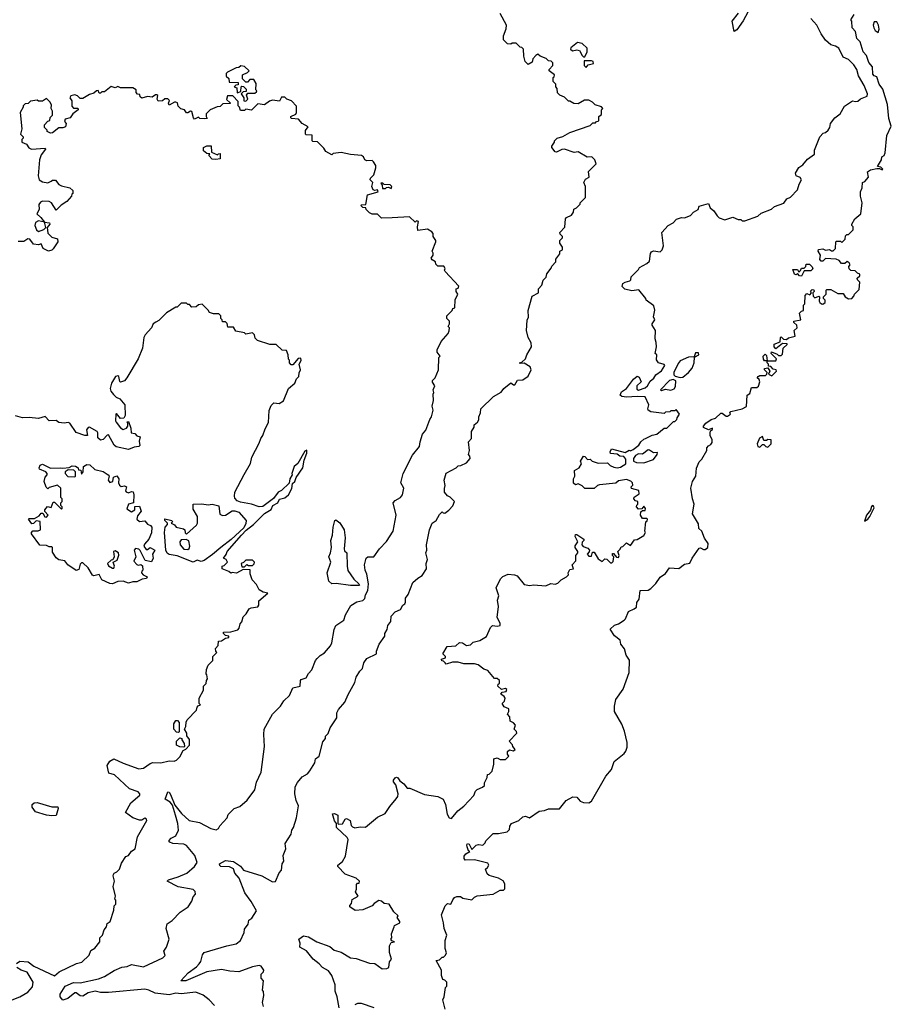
# Model space of a CAD drawing. Extents: x 1861455 to 2058065, y 200073 to 437907.
# Tile 450 of 574: x 2047155 to 2053633, y 331991 to 339305. Entities that reach past the tile are written whole.
import ezdxf

# ---------------------------------------------------------------- set-up
doc = ezdxf.new("R2010")
doc.units = 0

msp = doc.modelspace()

# ---------------------------------------------------------------- linework, layer by layer
at = {"layer": '0CON05XD'}
for points in [[(2052585, 339393.3), (2052533, 339297), (2052485, 339230), (2052465, 339217.5), (2052451.2, 339295), (2052496.4, 339353.6)], [(2049427.5, 333965), (2049428.3, 333981.7), (2049447, 334003), (2049462.5, 334045), (2049511.7, 334118.3), (2049512.5, 334155), (2049525, 334180), (2049572.5, 334235), (2049596.7, 334293.3), (2049645, 334380), (2049655, 334420), (2049682.5, 334465), (2049703.6, 334486.4), (2049711.7, 334528.3), (2049735, 334560), (2049806.1, 334593.9), (2049807.5, 334615), (2049826.7, 334665), (2049870, 334725), (2049870, 334745), (2049886.7, 334775), (2049891.2, 334805), (2049913.3, 334835), (2049916.7, 334875), (2049945, 334906.2), (2049985, 334922.5), (2050003.3, 334955), (2050017.5, 334965), (2050023, 334977), (2050022.3, 335007.7), (2050041.2, 335035), (2050077.5, 335125), (2050115, 335157.5), (2050147.5, 335175), (2050177.5, 335225), (2050176.7, 335265), (2050186.7, 335295), (2050173.3, 335345), (2050180, 335365), (2050178.8, 335405), (2050201.2, 335515), (2050220, 335565), (2050250, 335585), (2050275, 335630), (2050295, 335650), (2050301.7, 335641.7), (2050315, 335640), (2050345, 335662.5), (2050375, 335692.5), (2050387.5, 335725), (2050355, 335757.5), (2050335, 335767.5), (2050312.5, 335795), (2050311.7, 335821.7), (2050317.5, 335845), (2050310, 335885), (2050325, 335937.5), (2050400, 335975), (2050415, 335990), (2050435, 335992.5), (2050475, 336012.5), (2050502.5, 336045), (2050501.7, 336061.7), (2050490, 336075), (2050497.5, 336105), (2050490.7, 336169.3), (2050512.5, 336195), (2050513.3, 336245), (2050531.7, 336278.3), (2050532.5, 336295), (2050557.5, 336315), (2050566.4, 336333.6), (2050567.5, 336355), (2050581.2, 336385), (2050582.5, 336415), (2050677.5, 336505), (2050733, 336537), (2050753.6, 336566.4), (2050805, 336607.5), (2050825, 336592.5), (2050835, 336593.3), (2050853.9, 336626.1), (2050895, 336630), (2050933.6, 336656.4), (2050955.8, 336705), (2050950, 336725), (2050905, 336753.8), (2050875, 336750), (2050870, 336755), (2050888.3, 336761.7), (2050913.8, 336785), (2050923.3, 336815), (2050960, 336875), (2050957.5, 336905), (2050933.3, 336945), (2050922.5, 336995), (2050927, 337073), (2050937.5, 337095), (2050933.3, 337145), (2050965, 337250), (2051010, 337275), (2051010, 337305), (2051037, 337333), (2051045, 337370), (2051068.3, 337391.7), (2051073, 337417), (2051105, 337460), (2051110, 337475), (2051140, 337505), (2051140, 337525), (2051170, 337565), (2051170, 337585), (2051190, 337595), (2051190, 337615), (2051170, 337645), (2051170, 337665), (2051190, 337685), (2051190, 337695), (2051171.7, 337711.7), (2051170, 337725), (2051207, 337763), (2051212.5, 337825), (2051220, 337835), (2051256.4, 337853.6), (2051270, 337875), (2051273.6, 337896.4), (2051293, 337907), (2051320, 337935), (2051320, 337945), (2051360, 337985), (2051360, 338065), (2051347.5, 338095), (2051360.7, 338119.3), (2051387.5, 338135), (2051381.7, 338178.3), (2051440, 338235), (2051430, 338265), (2051407, 338287), (2051373.6, 338283.6), (2051305, 338322.5), (2051275, 338317.5), (2051205, 338343.3), (2051185, 338340), (2051145, 338320), (2051134.4, 338324.4), (2051110, 338355), (2051110, 338365), (2051130, 338395), (2051130, 338405), (2051150, 338425), (2051191.7, 338438.3), (2051243, 338467), (2051395, 338520), (2051415, 338540), (2051435, 338540), (2051441.7, 338548.3), (2051455, 338550), (2051460, 338555), (2051460, 338585), (2051478.3, 338601.7), (2051480, 338635), (2051490, 338645), (2051478.3, 338658.3), (2051433, 338673), (2051413, 338693), (2051385, 338706.7), (2051353.6, 338706.4), (2051305, 338680), (2051273, 338683), (2051245, 338700), (2051235, 338700), (2051205, 338730), (2051170, 338745), (2051151.7, 338761.7), (2051150, 338795), (2051140, 338805), (2051140, 338825), (2051120, 338845), (2051120, 338875), (2051128.3, 338881.7), (2051130, 338895), (2051090, 338925), (2051090, 338935), (2051117.5, 338965), (2051117.5, 338985), (2051105, 338997.5), (2051085, 339000), (2051067, 339017), (2051023, 339033), (2051005, 339050), (2050990.7, 339039.3), (2050970, 339015), (2050965, 338990), (2050935, 338972.5), (2050912.5, 338995), (2050902.5, 339035), (2050900, 339085), (2050888.3, 339098.3), (2050875, 339100), (2050845, 339130), (2050815, 339130), (2050805, 339122.5), (2050780, 339125), (2050750, 339155), (2050750, 339185), (2050771.7, 339238.3), (2050772.5, 339265), (2050725, 339350)], [(2051807, 336193), (2051855, 336217.5), (2051890, 336225), (2051945, 336270), (2051965, 336270), (2052015, 336320), (2052025, 336320), (2052040, 336335), (2052041.7, 336348.3), (2052060, 336375), (2052035, 336410), (2052025, 336400), (2051995, 336400), (2051987, 336393), (2051955, 336390), (2051945, 336380), (2051845, 336391.2), (2051826.7, 336405), (2051823.3, 336415), (2051831.2, 336445), (2051805, 336502.5), (2051745, 336506.7), (2051665, 336500), (2051630, 336505), (2051617.5, 336515), (2051628.3, 336541.7), (2051665.6, 336564.4), (2051716.7, 336635), (2051745, 336657.5), (2051758.3, 336648.3), (2051773.3, 336615), (2051741.2, 336585), (2051740.8, 336560.8), (2051755, 336553.8), (2051805, 336571.2), (2051821.2, 336585), (2051841.1, 336618.9), (2051868.1, 336641.9), (2051883, 336667), (2051925, 336696.7), (2051948.8, 336735), (2051945, 336742.5), (2051902.5, 336755), (2051888.3, 336778.3), (2051890, 336815), (2051877.5, 336825), (2051887.5, 336875), (2051886.4, 336906.4), (2051877.5, 336935), (2051881.2, 336995), (2051856.7, 337035), (2051856.7, 337045), (2051876, 337075), (2051867, 337097), (2051876.1, 337146.1), (2051868.3, 337178.3), (2051811.7, 337221.7), (2051810, 337235), (2051757, 337297), (2051705, 337290), (2051652, 337302), (2051633.6, 337323.6), (2051636.7, 337345), (2051655, 337356.2), (2051690, 337365), (2051697, 337373), (2051700, 337395), (2051755, 337450), (2051762.5, 337465), (2051817, 337493), (2051835, 337510), (2051842.5, 337567.5), (2051850, 337580), (2051865, 337587.5), (2051915, 337580), (2051930, 337595), (2051940, 337625), (2051927.5, 337725), (2051975, 337776.7), (2052013, 337797), (2052037, 337823), (2052073.6, 337836.4), (2052096.4, 337833.6), (2052140.7, 337849.3), (2052163.3, 337875), (2052197.5, 337895), (2052205, 337920), (2052275, 337940), (2052287.5, 337907.5), (2052313.3, 337885), (2052338.3, 337848.3), (2052355, 337833.3), (2052395, 337817.5), (2052455, 337837.5), (2052495, 337820), (2052515, 337820), (2052525, 337810), (2052545, 337810), (2052640, 337845), (2052665, 337866.7), (2052743.6, 337896.4), (2052765, 337917.5), (2052835, 337942.5), (2052857, 337973), (2052885, 337987.5), (2052935, 338040), (2052948, 338082), (2052966.7, 338115), (2052955, 338132.5), (2052926.1, 338146.1), (2052922, 338165), (2052945, 338206.2), (2052975, 338226.2), (2053010, 338270), (2053063.6, 338306.4), (2053063.3, 338335), (2053102.5, 338435), (2053127.5, 338462.5), (2053145, 338466.7), (2053165, 338483.3), (2053177.1, 338505), (2053182.5, 338535), (2053213.6, 338576.4), (2053253.3, 338605), (2053286.2, 338663.8), (2053345, 338702.5), (2053367, 338697), (2053385, 338700), (2053405, 338717.5), (2053453, 338737), (2053456.2, 338755), (2053432.5, 338815), (2053388.3, 338888.3), (2053377.5, 338935), (2053355, 338970), (2053315, 339010), (2053275, 339026.7), (2053243.9, 339093.9), (2053219.6, 339109.5), (2053185, 339118.8), (2053145, 339153.3), (2053111.1, 339201.1), (2053080, 339265), (2053034.3, 339314.3)], [(2052250.7, 335369.3), (2052270, 335385), (2052271.2, 335415), (2052245, 335452.5), (2052225.5, 335505.6), (2052203.8, 335525), (2052199.1, 335559.1), (2052154.5, 335635), (2052168.1, 335705), (2052155.8, 335745), (2052144.4, 335825), (2052155, 335873.3), (2052179.2, 335915), (2052185.8, 335974.2), (2052205, 336020), (2052225, 336040), (2052262.5, 336105), (2052263.3, 336125), (2052275, 336140), (2052291.7, 336148.3), (2052301.2, 336165), (2052301.2, 336185), (2052286.7, 336215), (2052286.4, 336233.6), (2052290, 336250), (2052305, 336260), (2052305, 336270), (2052275, 336257.5), (2052237.5, 336275), (2052236.7, 336285), (2052255, 336308), (2052295, 336333.8), (2052325.8, 336344.2), (2052365, 336382.5), (2052375, 336382.5), (2052405, 336360), (2052415, 336360), (2052437.5, 336375), (2052433.3, 336385), (2052440, 336395), (2052525, 336413.8), (2052557.7, 336432.3), (2052562.5, 336515), (2052580.7, 336529.3), (2052595, 336572.5), (2052635, 336572.5), (2052645, 336582.5), (2052656.7, 336615), (2052651.2, 336631.2), (2052637.5, 336645), (2052642.5, 336655), (2052655, 336662.5), (2052697, 336663), (2052708.3, 336671.7), (2052710, 336685), (2052690, 336705), (2052690, 336715), (2052715, 336720), (2052730, 336695), (2052721.7, 336671.7), (2052745, 336660), (2052780, 336695), (2052777.5, 336705), (2052755, 336710), (2052738.3, 336728.3), (2052721.7, 336731.7), (2052720, 336745), (2052710, 336755), (2052710, 336770), (2052691.7, 336771.7), (2052683, 336783), (2052680, 336805), (2052695, 336820), (2052705, 336810), (2052710, 336770), (2052775, 336770), (2052780, 336785), (2052740, 336825), (2052741.7, 336838.3), (2052785, 336820), (2052795, 336810), (2052815, 336810), (2052825, 336820), (2052830, 336865), (2052858.3, 336891.7), (2052858.3, 336898.3), (2052825, 336900), (2052775, 336860), (2052762.5, 336875), (2052762.5, 336895), (2052808.3, 336911.7), (2052810, 336945), (2052815, 336950), (2052831.7, 336931.7), (2052855, 336930), (2052868.3, 336941.7), (2052917.5, 336955), (2052912.5, 336995), (2052932.5, 337015), (2052930, 337035), (2052910, 337055), (2052910, 337065), (2052960, 337075), (2052950, 337125), (2052965, 337140), (2052980, 337145), (2052980, 337185), (2052990, 337195), (2052992.5, 337255), (2053005, 337270), (2053028.3, 337261.7), (2053040, 337275), (2053031.7, 337288.3), (2053045, 337300), (2053058.3, 337298.3), (2053060, 337285), (2053050, 337275), (2053051.7, 337251.7), (2053065, 337240), (2053095, 337250), (2053100, 337245), (2053097.5, 337215), (2053102.5, 337205), (2053113.9, 337193.9), (2053125, 337192.5), (2053142.5, 337205), (2053141.7, 337221.7), (2053130, 337235), (2053130, 337245), (2053150, 337265), (2053150, 337295), (2053155, 337300), (2053185, 337300), (2053235, 337270), (2053275, 337270), (2053290, 337245), (2053315, 337232.5), (2053340, 337235), (2053355, 337250), (2053360, 337265), (2053395, 337300), (2053400, 337355), (2053381.7, 337371.7), (2053380, 337385), (2053398.3, 337401.7), (2053400, 337415), (2053381.7, 337421.7), (2053365, 337440), (2053333, 337443), (2053320, 337455), (2053318.3, 337471.7), (2053327.5, 337485), (2053319.3, 337499.3), (2053305, 337507.5), (2053287, 337493), (2053263, 337493), (2053246.4, 337516.4), (2053223, 337527), (2053145, 337530), (2053125, 337510), (2053111.7, 337511.7), (2053103, 337523), (2053107.5, 337555), (2053090, 337585), (2053091.7, 337598.3), (2053125, 337602.5), (2053145, 337592.5), (2053175, 337597.5), (2053188.3, 337588.3), (2053201.7, 337588.3), (2053217.5, 337605), (2053220, 337655), (2053225, 337660), (2053255, 337660), (2053265, 337650), (2053280, 337665), (2053290, 337675), (2053291.7, 337698.3), (2053301.7, 337708.3), (2053315, 337710), (2053350, 337745), (2053350, 337765), (2053340, 337775), (2053340, 337785), (2053362.5, 337825), (2053407, 337863), (2053417.5, 337945), (2053403.3, 337995), (2053403.8, 338025), (2053417.5, 338055), (2053420, 338095), (2053436.4, 338103.6), (2053463.8, 338135), (2053456.7, 338175), (2053479.6, 338190.5), (2053525, 338200), (2053545, 338200), (2053565, 338190), (2053570, 338195), (2053555, 338210), (2053530, 338215), (2053560, 338265), (2053562.5, 338285), (2053580, 338295), (2053587.5, 338315), (2053598.8, 338445), (2053633.3, 338515), (2053615, 338570), (2053603.8, 338675), (2053569.6, 338789.5), (2053543.3, 338825), (2053525, 338880), (2053505, 338887.5), (2053495, 338900), (2053493.8, 338955), (2053465, 338987.5), (2053448.3, 339038.3), (2053424, 339065), (2053401.7, 339141.7), (2053377.5, 339165), (2053367, 339217), (2053343.3, 339245), (2053340, 339295), (2053332.5, 339305), (2053357, 339343)], [(2053535, 339210), (2053542.5, 339235), (2053537.5, 339265), (2053525, 339290), (2053505, 339290), (2053497.5, 339265), (2053502.5, 339245), (2053512.5, 339225), (2053535, 339210)], [(2051355, 339030), (2051372.5, 339065), (2051373, 339093), (2051335, 339128.8), (2051300, 339135), (2051252.5, 339095), (2051250, 339085), (2051263.6, 339073.6), (2051295, 339080), (2051315, 339076.7), (2051335, 339040), (2051345, 339030), (2051355, 339030)], [(2048835, 338700), (2048850, 338715), (2048840, 338745), (2048851.7, 338758.3), (2048901.7, 338758.3), (2048915, 338770), (2048917.5, 338777.5), (2048910, 338785), (2048911.7, 338831.7), (2048895, 338860), (2048865, 338860), (2048848.3, 338841.7), (2048835, 338840), (2048810, 338865), (2048810, 338895), (2048848.3, 338911.7), (2048860, 338925), (2048825, 338957.5), (2048798.3, 338961.7), (2048785, 338950), (2048763, 338947), (2048700, 338915), (2048690, 338905), (2048690, 338885), (2048708.3, 338868.3), (2048711.7, 338841.7), (2048778.3, 338838.3), (2048778.3, 338821.7), (2048761.7, 338818.3), (2048750, 338805), (2048768.3, 338798.3), (2048771.7, 338761.7), (2048798.3, 338771.7), (2048800, 338805), (2048805, 338810), (2048818.3, 338808.3), (2048838.3, 338788.3), (2048838.3, 338771.7), (2048815, 338770), (2048800, 338755), (2048820, 338725), (2048821.7, 338701.7), (2048835, 338700)], [(2051365, 338950), (2051379.3, 338970.7), (2051419.3, 338980.7), (2051417.5, 338995), (2051405, 339000), (2051351.7, 338998.3), (2051351.2, 338965), (2051365, 338950)], [(2048313.8, 333395), (2048290.4, 333470.5), (2048273.1, 333493.1), (2048237.5, 333515), (2048255, 333570), (2048265, 333567.5), (2048275, 333550), (2048309.2, 333469.2), (2048357.8, 333407.8), (2048415, 333355.8), (2048490.3, 333340.3), (2048575, 333296.7), (2048615, 333287.5), (2048633, 333297), (2048643.6, 333316.4), (2048697.5, 333375), (2048705, 333400), (2048750, 333445), (2048790.7, 333459.3), (2048845, 333506.7), (2048903.3, 333585), (2048915, 333640), (2048950, 333715), (2048973.8, 333905), (2048968.8, 333995), (2048973.3, 334035), (2049034.2, 334145.8), (2049092.5, 334205), (2049117.5, 334245), (2049160, 334285), (2049185, 334342.5), (2049240, 334355), (2049242, 334395), (2049246.4, 334403.6), (2049283.9, 334416.1), (2049301.2, 334448.8), (2049326.7, 334475), (2049353.8, 334545), (2049365, 334560), (2049387.7, 334582.3), (2049419.6, 334600.5), (2049465, 334652.5), (2049476.2, 334675), (2049491.2, 334775), (2049503.8, 334805), (2049563.3, 334845), (2049576.1, 334883.9), (2049615.9, 334954.1), (2049659.7, 334980.3), (2049705, 334990.8), (2049721.2, 335005), (2049725, 335032.5), (2049742, 335065), (2049747.1, 335115), (2049736, 335185), (2049722.5, 335215), (2049718, 335255), (2049722, 335275), (2049731.2, 335305), (2049742.5, 335315), (2049786, 335314), (2049828.8, 335375), (2049882.3, 335427.7), (2049930, 335505), (2049953.8, 335625), (2049930, 335715), (2049945, 335733.3), (2049985, 335756.7), (2050000, 335775), (2050010, 335825), (2049986.7, 335865), (2050004, 335934), (2050075, 336070), (2050127.5, 336135), (2050130.7, 336169.3), (2050150, 336225), (2050173.8, 336255), (2050203.3, 336335), (2050216.7, 336355), (2050227.5, 336405), (2050220, 336435), (2050230, 336475), (2050227, 336523), (2050232.5, 336535), (2050227.5, 336555), (2050240, 336585), (2050223, 336613), (2050222.5, 336625), (2050242.5, 336645), (2050267.5, 336705), (2050270, 336795), (2050280, 336805), (2050257.5, 336835), (2050258.3, 336851.7), (2050287.5, 336915), (2050340, 336975), (2050347, 336993), (2050350, 337015), (2050340, 337025), (2050350, 337045), (2050350, 337065), (2050330, 337085), (2050330, 337105), (2050370, 337145), (2050375, 337160), (2050390, 337165), (2050392.5, 337225), (2050412.5, 337265), (2050400, 337285), (2050400, 337305), (2050415, 337310), (2050420, 337325), (2050317.5, 337435), (2050312.5, 337445), (2050316.4, 337456.4), (2050307.5, 337475), (2050263, 337473), (2050248.3, 337488.3), (2050246.4, 337506.4), (2050220.7, 337520.7), (2050213, 337533), (2050227.5, 337555), (2050228.3, 337571.7), (2050220, 337585), (2050247.5, 337655), (2050247.5, 337665), (2050227.5, 337695), (2050227.5, 337717.5), (2050218.3, 337728.3), (2050185, 337750), (2050115, 337740), (2050112.5, 337765), (2050120, 337805), (2050105, 337810), (2050095, 337800), (2050051.7, 337841.7), (2049923, 337833), (2049845, 337830), (2049815, 337860), (2049775, 337860), (2049755, 337870), (2049730, 337895), (2049728.3, 337908.3), (2049705, 337910), (2049690, 337925), (2049695, 337930), (2049728.3, 337931.7), (2049740, 338005), (2049820, 338025), (2049815, 338040), (2049795, 338036.7), (2049782, 338042), (2049773.3, 338065), (2049780, 338095), (2049760, 338115), (2049761.7, 338128.3), (2049787, 338153), (2049802.5, 338205), (2049801.7, 338221.7), (2049785, 338250), (2049775, 338260), (2049735, 338257.5), (2049720, 338265), (2049710, 338285), (2049696.4, 338296.4), (2049615, 338302.5), (2049545, 338317.5), (2049485, 338310), (2049475, 338300), (2049430, 338325), (2049415, 338350), (2049368.3, 338398.3), (2049335, 338400), (2049330, 338405), (2049328.3, 338448.3), (2049285, 338450), (2049280, 338455), (2049278.3, 338481.7), (2049298.3, 338508.3), (2049253.6, 338533.6), (2049227, 338567), (2049175, 338570), (2049170, 338575), (2049170, 338585), (2049206.7, 338603.3), (2049212.5, 338615), (2049211.7, 338661.7), (2049175, 338702.5), (2049140, 338715), (2049125, 338730), (2049101.7, 338728.3), (2049085, 338700), (2049035, 338707.5), (2049011.2, 338698.8), (2048975, 338672.5), (2048925, 338680), (2048877, 338633), (2048835, 338640), (2048825, 338630), (2048795, 338630), (2048790, 338655), (2048780, 338665), (2048778.3, 338698.3), (2048738.3, 338738.3), (2048700, 338740), (2048693, 338713), (2048718.3, 338688.3), (2048718.3, 338681.7), (2048665, 338680), (2048645, 338660), (2048623, 338657), (2048570, 338635), (2048540, 338605), (2048540, 338585), (2048548.3, 338571.7), (2048525, 338567.5), (2048495, 338570), (2048485, 338580), (2048455, 338566.7), (2048446.7, 338575), (2048435, 338622.5), (2048425, 338626.2), (2048405, 338612.5), (2048395, 338612.5), (2048380, 338635), (2048351.7, 338641.7), (2048333.3, 338663.3), (2048328.3, 338688.3), (2048315, 338692.5), (2048305, 338692.5), (2048265, 338670), (2048260, 338685), (2048267.5, 338705), (2048255, 338717.5), (2048235, 338717.5), (2048217, 338703), (2048185, 338700), (2048177.5, 338715), (2048181.7, 338741.7), (2048175, 338747.5), (2048165, 338747.5), (2048139.3, 338730.7), (2048105, 338733.3), (2048063, 338723), (2048051.7, 338731.7), (2048048.3, 338748.3), (2048031.7, 338751.7), (2048020, 338765), (2048020, 338785), (2047995, 338800), (2047905, 338800), (2047885, 338807.5), (2047865, 338800), (2047835, 338807.5), (2047785, 338770), (2047765, 338770), (2047755, 338760), (2047745, 338760), (2047738.3, 338778.3), (2047725, 338777.5), (2047705, 338760), (2047675, 338750), (2047625, 338720), (2047605, 338720), (2047585, 338740), (2047565, 338747.5), (2047535, 338740), (2047527.5, 338725), (2047541.7, 338701.7), (2047543, 338663), (2047555, 338647.5), (2047588.3, 338648.3), (2047590, 338635), (2047550, 338605), (2047530, 338575), (2047492.5, 338565), (2047488.3, 338548.3), (2047500, 338535), (2047495, 338510), (2047475, 338502.5), (2047445, 338502.5), (2047400, 338465), (2047385, 338462.5), (2047360, 338475), (2047360, 338485), (2047340, 338505), (2047340, 338525), (2047365, 338550), (2047380, 338555), (2047381.7, 338578.3), (2047400, 338595), (2047400, 338625), (2047390, 338645), (2047391.7, 338671.7), (2047380, 338695), (2047355, 338720), (2047325, 338700), (2047295, 338700), (2047285, 338707.5), (2047235, 338700), (2047217, 338683), (2047195, 338680), (2047180, 338665), (2047180, 338655), (2047157.5, 338615), (2047170, 338495), (2047160, 338455), (2047180, 338435), (2047180, 338425), (2047170, 338415), (2047170, 338395), (2047205, 338380), (2047223.6, 338353.6), (2047243.9, 338343.9), (2047345, 338350), (2047347, 338343), (2047315, 338300), (2047302.5, 338265), (2047292.5, 338145), (2047300, 338115), (2047325, 338100), (2047365, 338092.5), (2047390, 338105), (2047398.3, 338111.7), (2047421.7, 338111.7), (2047445, 338080), (2047465, 338070), (2047527, 338057), (2047550, 338035), (2047550, 338015), (2047541.7, 338008.3), (2047540, 337995), (2047506.4, 337953.6), (2047463.6, 337926.4), (2047425, 337890), (2047392.5, 337945), (2047375, 337953.3), (2047325, 337957.5), (2047310.7, 337949.3), (2047298.3, 337931.7), (2047300, 337895), (2047281.7, 337861.7), (2047313.3, 337835), (2047340, 337800), (2047376.7, 337795), (2047380, 337785), (2047358.3, 337761.7), (2047365, 337720), (2047395, 337690), (2047436.4, 337676.4), (2047437.5, 337655), (2047405, 337602.5), (2047395, 337592.5), (2047370, 337585), (2047330, 337605), (2047315, 337640), (2047295, 337632.5), (2047258.3, 337638.3), (2047230, 337675), (2047215, 337677.5), (2047185, 337657.5), (2047143, 337657)], [(2048613, 338267), (2048585, 338270), (2048560, 338295), (2048568.3, 338308.3), (2048545, 338310), (2048521.7, 338331.7), (2048520, 338355), (2048545, 338367.5), (2048578.3, 338368.3), (2048581.7, 338321.7), (2048625, 338300), (2048631.7, 338308.3), (2048645, 338310), (2048645, 338272.5), (2048613, 338267)], [(2049915, 338050), (2049920, 338065), (2049908.3, 338078.3), (2049865, 338080), (2049855, 338090), (2049840, 338090), (2049850, 338075), (2049851.7, 338051.7), (2049875, 338050), (2049881.7, 338058.3), (2049895, 338060), (2049915, 338050)], [(2047295, 337732.5), (2047335, 337747.5), (2047348.3, 337761.7), (2047340, 337800), (2047295, 337810), (2047271.7, 337798.3), (2047267.5, 337775), (2047280, 337745), (2047295, 337732.5)], [(2052965, 337400), (2052951.7, 337401.7), (2052935, 337420), (2052925, 337410), (2052913.6, 337413.6), (2052901.7, 337448.3), (2052935, 337450), (2052945, 337430), (2052958.3, 337441.7), (2052965, 337460), (2052985, 337460), (2052998.3, 337471.7), (2053001.7, 337488.3), (2053025, 337490), (2053045, 337470), (2053050, 337455), (2053035, 337440), (2052985, 337440), (2052965, 337400)], [(2048803.3, 335475), (2048837.1, 335512.9), (2048892, 335555), (2048975, 335636.7), (2049023.3, 335666.7), (2049036.2, 335695), (2049073, 335717), (2049085, 335742.5), (2049125, 335753.3), (2049152.5, 335775), (2049177, 335823), (2049181.7, 335858.3), (2049200, 335875), (2049210, 335905), (2049260, 335975), (2049268.3, 336031.7), (2049290, 336085), (2049288.3, 336108.3), (2049275, 336100), (2049221.7, 336008.3), (2049195, 335986.2), (2049177.5, 335935), (2049180, 335925), (2049163.3, 335895), (2049158.3, 335861.7), (2049101.7, 335808.3), (2049076.7, 335795), (2049041.2, 335748.8), (2048961.5, 335688.5), (2048935, 335685.4), (2048876.8, 335706.8), (2048795, 335720.9), (2048771.8, 335731.8), (2048755, 335750.8), (2048750.4, 335765), (2048754.6, 335795), (2048823.2, 335926.8), (2048870.7, 336009.3), (2048880, 336055), (2048935, 336158), (2048946.8, 336193.2), (2048963.3, 336215), (2048980, 336265), (2049005, 336313.3), (2049008.3, 336401.7), (2049025, 336440), (2049045, 336460), (2049083.8, 336453.8), (2049116.4, 336473.6), (2049152.5, 336565), (2049200, 336605), (2049213, 336637), (2049230, 336655), (2049231.7, 336681.7), (2049242.5, 336705), (2049232.5, 336745), (2049246.4, 336773.6), (2049245, 336790), (2049225, 336787.5), (2049185, 336740), (2049171.7, 336741.7), (2049160, 336755), (2049160, 336775), (2049153, 336783), (2049150, 336815), (2049138.3, 336848.3), (2049105, 336850), (2049061.7, 336891.7), (2049015, 336892.5), (2048923, 336923), (2048905, 336940), (2048900, 336965), (2048885, 336980), (2048835, 336970), (2048825, 336980), (2048761.7, 336991.7), (2048745, 337020), (2048701.7, 337021.7), (2048698.3, 337048.3), (2048685, 337060), (2048661.7, 337061.7), (2048660, 337075), (2048650, 337085), (2048650, 337105), (2048635, 337120), (2048595, 337120), (2048565, 337130), (2048556.4, 337146.4), (2048511.7, 337191.7), (2048483, 337187), (2048467, 337173), (2048435, 337170), (2048418.3, 337188.3), (2048405, 337190), (2048395, 337200), (2048355, 337200), (2048325, 337170), (2048315, 337170), (2048245, 337127.5), (2048189.3, 337070.7), (2048167.5, 337057.5), (2048147.5, 337045), (2048133.6, 337016.4), (2048087.5, 336965), (2048077.5, 336945), (2048066.7, 336865), (2048036.7, 336785), (2047952.5, 336645), (2047935, 336622.5), (2047905, 336612.5), (2047898.3, 336618.3), (2047892.5, 336655), (2047885, 336660), (2047867.5, 336655), (2047836.7, 336605), (2047827.5, 336565), (2047832.5, 336545), (2047851.7, 336521.7), (2047871.7, 336501.7), (2047899.3, 336489.3), (2047937.5, 336445), (2047940, 336365), (2047930, 336345), (2047905, 336342.5), (2047875, 336380), (2047870, 336375), (2047867.5, 336325), (2047872.5, 336315), (2047904.2, 336274.2), (2047925, 336261.2), (2047948.3, 336271.7), (2047960, 336285), (2047960, 336305), (2047953.3, 336316.7), (2047965, 336320), (2047981.7, 336271.7), (2047984, 336235), (2048011.7, 336231.7), (2048025, 336212.5), (2048050, 336205), (2048043.8, 336175), (2048047, 336143), (2048040, 336135), (2048005, 336129.2), (2047965, 336111.4), (2047872.7, 336132.7), (2047856.7, 336145), (2047815, 336220), (2047805, 336217.5), (2047775, 336187.5), (2047755, 336182.5), (2047735, 336200), (2047736.7, 336235), (2047730, 336245), (2047675, 336277.5), (2047663.3, 336275), (2047650.7, 336259.3), (2047660, 336215), (2047640, 336215), (2047575, 336237.5), (2047526.7, 336306.7), (2047515, 336312.5), (2047485, 336307.5), (2047447, 336313), (2047425, 336327.5), (2047374.2, 336324.2), (2047345, 336356.7), (2047295, 336342), (2047225, 336350), (2047175, 336346.2), (2047125, 336362.5)], [(2052065, 336646.7), (2052085, 336650), (2052126.4, 336683.6), (2052152.9, 336717.1), (2052168.1, 336755), (2052171.7, 336798.3), (2052203.3, 336815), (2052201.2, 336831.2), (2052178.8, 336831.2), (2052168.3, 336801.7), (2052125, 336798), (2052065, 336770.8), (2052047.9, 336752.1), (2052015.7, 336685), (2052016.2, 336666.2), (2052026.7, 336656.7), (2052065, 336646.7)], [(2051925, 336550), (2051955, 336560), (2051995, 336552.5), (2052018.3, 336561.7), (2052029.2, 336580.8), (2052032.5, 336622.5), (2052013, 336633), (2051985, 336623.8), (2051917.5, 336555), (2051925, 336550)], [(2049528.8, 331965), (2049515.6, 332045), (2049499.1, 332089.1), (2049499.2, 332135), (2049475.7, 332205.7), (2049449.1, 332239.1), (2049405.8, 332265), (2049382, 332292), (2049337.1, 332325), (2049286.7, 332386.7), (2049237.5, 332415), (2049240, 332445), (2049230, 332475), (2049265, 332500), (2049301.7, 332491.7), (2049364, 332454), (2049459.3, 332419.3), (2049493.2, 332393.2), (2049545, 332378), (2049615, 332336.2), (2049655, 332330), (2049755, 332296.2), (2049795, 332293.3), (2049850, 332255), (2049885, 332257.5), (2049897.5, 332265), (2049902.5, 332305), (2049917.5, 332325), (2049902.5, 332375), (2049902.5, 332425), (2049915, 332450), (2049940, 332455), (2049921.7, 332461.7), (2049912.5, 332475), (2049920, 332485), (2049917.5, 332515), (2049937.5, 332565), (2049940, 332575), (2049980, 332595), (2049980, 332605), (2049960, 332635), (2049968.3, 332648.3), (2049937, 332677), (2049900, 332735), (2049865, 332740), (2049845, 332756.7), (2049825, 332762.5), (2049790, 332740), (2049775, 332722.5), (2049705, 332692.5), (2049648.3, 332688.3), (2049610, 332715), (2049610, 332725), (2049621.7, 332738.3), (2049625, 332770), (2049670, 332795), (2049650, 332825), (2049657.5, 332845), (2049658.3, 332881.7), (2049665, 332890), (2049678.3, 332891.7), (2049680, 332905), (2049655, 332926.7), (2049575, 332956.7), (2049520, 333015), (2049520, 333025), (2049555, 333052.5), (2049577.7, 333092.3), (2049596.7, 333215), (2049589.3, 333229.3), (2049510, 333305), (2049510, 333335), (2049494.1, 333354.1), (2049480, 333405), (2049495, 333407.5), (2049520, 333395), (2049520, 333335), (2049525, 333330), (2049555, 333332.5), (2049573.3, 333366.7), (2049585, 333370), (2049612.5, 333355), (2049618.3, 333318.3), (2049628.3, 333308.3), (2049645, 333302.5), (2049685, 333310), (2049725, 333307.5), (2049815, 333382), (2049871.2, 333408.8), (2049905, 333461.2), (2049953.6, 333516.4), (2049965.7, 333535), (2049969.2, 333555), (2049950.8, 333620.8), (2049934.1, 333644.1), (2049934, 333655), (2049945, 333673.3), (2049955, 333677.5), (2049965, 333673.3), (2049980.9, 333650.9), (2050009.2, 333629.2), (2050035, 333597.5), (2050055, 333597.5), (2050165, 333548), (2050264.1, 333534.1), (2050302.5, 333515), (2050318.8, 333475), (2050332.3, 333402.3), (2050347, 333377), (2050365, 333370), (2050410.9, 333429.1), (2050457.1, 333462.9), (2050529.3, 333540.7), (2050542.5, 333575), (2050555, 333587.5), (2050595, 333602.5), (2050610, 333615), (2050610, 333635), (2050630, 333675), (2050633, 333697), (2050645, 333700), (2050666.4, 333723.6), (2050680, 333775), (2050680, 333815), (2050705, 333822.5), (2050725, 333810), (2050765, 333810), (2050790, 333835), (2050781.7, 333848.3), (2050781.7, 333868.3), (2050795, 333880), (2050825, 333872.5), (2050837, 333883), (2050820, 333905), (2050818.3, 333918.3), (2050792.5, 333945), (2050850, 334005), (2050848.3, 334018.3), (2050830, 334035), (2050840, 334065), (2050825, 334082.5), (2050800, 334095), (2050797.5, 334125), (2050780, 334145), (2050790, 334165), (2050790, 334185), (2050755, 334200), (2050740, 334225), (2050758.3, 334241.7), (2050762.5, 334265), (2050756.4, 334276.4), (2050730, 334295), (2050741.7, 334308.3), (2050770, 334315), (2050775, 334330), (2050765, 334337.5), (2050735, 334330), (2050710, 334355), (2050711.7, 334368.3), (2050720, 334375), (2050720, 334395), (2050705, 334410), (2050685, 334410), (2050635, 334470), (2050605, 334480), (2050561.7, 334511.7), (2050535, 334520), (2050455, 334520), (2050415, 334533.3), (2050373, 334533), (2050325, 334517.5), (2050316.7, 334526.7), (2050305, 334540), (2050291.7, 334541.7), (2050290, 334555), (2050320, 334565), (2050320, 334575), (2050300, 334595), (2050331.7, 334648.3), (2050397, 334653), (2050425, 334677.5), (2050445, 334676.7), (2050477, 334657), (2050505, 334660), (2050525, 334680), (2050575, 334692.5), (2050625, 334722.5), (2050655, 334790), (2050670, 334805), (2050705, 334799.2), (2050725.8, 334805), (2050725, 334822.5), (2050703.8, 334865), (2050713.3, 334945), (2050707, 334993), (2050716.7, 335025), (2050696.7, 335085), (2050728.8, 335151.2), (2050745, 335168.8), (2050785, 335186), (2050831.7, 335181.7), (2050853, 335173), (2050905, 335110), (2050947, 335103), (2050975, 335106.7), (2051065, 335100), (2051103.6, 335116.4), (2051135, 335112.5), (2051155, 335120), (2051180, 335145), (2051220, 335165), (2051235, 335180), (2051232.5, 335195), (2051245, 335220), (2051270, 335225), (2051262.5, 335255), (2051287.5, 335285), (2051287.5, 335325), (2051302.5, 335345), (2051302.5, 335355), (2051282.5, 335385), (2051283, 335397), (2051302.5, 335425), (2051282.5, 335465), (2051285, 335480), (2051295, 335480), (2051347.5, 335445), (2051347.5, 335435), (2051335.9, 335424.1), (2051334, 335404), (2051341.9, 335391.9), (2051378, 335378), (2051390, 335365), (2051388.3, 335351.7), (2051372.5, 335335), (2051385, 335320), (2051405, 335320), (2051411.7, 335348.3), (2051425, 335350), (2051455, 335300), (2051485, 335280), (2051505, 335300), (2051518.3, 335298.3), (2051545, 335270), (2051555, 335270), (2051565, 335280), (2051570, 335315), (2051560, 335325), (2051561.7, 335338.3), (2051568.3, 335338.3), (2051591.7, 335311.7), (2051605, 335310), (2051610, 335325), (2051600, 335355), (2051618.3, 335371.7), (2051625, 335390), (2051638.3, 335391.7), (2051665, 335420), (2051695, 335400), (2051725, 335440), (2051745, 335442.5), (2051795, 335472.5), (2051807.5, 335495), (2051802.5, 335505), (2051810, 335575), (2051818.3, 335581.7), (2051820, 335595), (2051815, 335600), (2051785, 335600), (2051770, 335625), (2051771.7, 335648.3), (2051785, 335660), (2051805, 335660), (2051807.5, 335675), (2051795, 335690), (2051778.3, 335671.7), (2051755, 335670), (2051740, 335685), (2051741.7, 335698.3), (2051750, 335705), (2051750, 335725), (2051731.7, 335731.7), (2051720, 335745), (2051721.7, 335758.3), (2051758.3, 335781.7), (2051757, 335807), (2051701.7, 335821.7), (2051700, 335835), (2051711.7, 335848.3), (2051710, 335865), (2051697, 335877), (2051665, 335890), (2051605, 335880), (2051585, 335862.5), (2051465, 335850), (2051450, 335845), (2051425, 335822.5), (2051355, 335822.5), (2051335, 335842.5), (2051307, 335857), (2051285, 335850), (2051271.7, 335861.7), (2051270, 335895), (2051280, 335915), (2051277.5, 335955), (2051313.6, 335976.4), (2051330, 336005), (2051322.5, 336025), (2051345, 336062.5), (2051355, 336060), (2051375, 336037.5), (2051395, 336040), (2051410, 336025), (2051455, 336010), (2051525, 336012.5), (2051544.2, 335994.2), (2051571.1, 335981.1), (2051595, 335975.8), (2051620.3, 335979.7), (2051660, 336005), (2051660.7, 336040.7), (2051645, 336060), (2051615, 336062.5), (2051596.4, 336076.4), (2051545, 336082.5), (2051543.3, 336095), (2051554.1, 336115.9), (2051655, 336090), (2051685, 336107.5), (2051695, 336102.5), (2051715, 336112.5), (2051755.9, 336144.1), (2051770.7, 336169.3), (2051795, 336190), (2051807, 336193)], [(2052715, 336130), (2052740, 336155), (2052740, 336185), (2052715, 336187.5), (2052705, 336180), (2052685, 336180), (2052675, 336207.5), (2052653.6, 336196.4), (2052637.5, 336155), (2052640, 336135), (2052655, 336130), (2052675, 336150), (2052685, 336150), (2052700, 336135), (2052715, 336130)], [(2051795, 336012.5), (2051865, 336036.7), (2051892.5, 336075), (2051895, 336090), (2051865, 336086.2), (2051835, 336108), (2051825, 336108.8), (2051785, 336077.5), (2051755, 336078.8), (2051731.4, 336068.6), (2051718, 336045), (2051717.5, 336025), (2051740, 336015), (2051795, 336012.5)], [(2047845, 335113.3), (2047825, 335116.2), (2047765, 335143.3), (2047745, 335182.5), (2047705, 335173.3), (2047695, 335177.5), (2047665, 335233.3), (2047625, 335270), (2047615, 335270), (2047605, 335260), (2047595, 335220), (2047575, 335212.5), (2047512.5, 335255), (2047490, 335285), (2047445, 335293.3), (2047425, 335307.5), (2047398.3, 335348.3), (2047400, 335385), (2047395, 335390), (2047375, 335390), (2047355, 335400), (2047305, 335402.5), (2047242.5, 335485), (2047242.5, 335495), (2047253, 335507), (2047293, 335507), (2047310, 335515), (2047308.3, 335578.3), (2047278.3, 335581.7), (2047257, 335563), (2047245, 335560), (2047220, 335595), (2047225, 335600), (2047265, 335600), (2047300, 335620), (2047315, 335640), (2047328.3, 335638.3), (2047341.7, 335611.7), (2047355, 335610), (2047367.5, 335625), (2047341.7, 335651.7), (2047342.5, 335665), (2047362.5, 335687.5), (2047388.3, 335681.7), (2047405, 335720), (2047415, 335720), (2047465, 335670), (2047470, 335675), (2047470, 335685), (2047460, 335695), (2047460, 335715), (2047470, 335725), (2047470, 335745), (2047460, 335755), (2047460, 335825), (2047435, 335847.5), (2047375, 335830), (2047365, 335820), (2047351.7, 335831.7), (2047337.5, 335875), (2047344.1, 335905.9), (2047360, 335925), (2047360, 335935), (2047350, 335945), (2047302.5, 335965), (2047300, 335975), (2047307.5, 335995), (2047325, 336003.3), (2047385, 335972.5), (2047455, 335976.7), (2047475, 335972.5), (2047521.7, 335978.3), (2047545, 335990), (2047569.3, 335989.3), (2047590, 335975), (2047591.7, 335961.7), (2047608.3, 335958.3), (2047615, 335930), (2047627.5, 335945), (2047630, 335985), (2047655, 336000), (2047677, 335997), (2047713, 335963), (2047775, 335947.5), (2047812.5, 335925), (2047820, 335915), (2047813.3, 335885), (2047825, 335867.5), (2047846.1, 335873.9), (2047852.3, 335907.7), (2047877, 335917), (2047892, 335895), (2047890, 335865), (2047897, 335847), (2047908.3, 335838.3), (2047935, 335842.5), (2047950, 335835), (2047942.5, 335805), (2047947, 335797), (2047965, 335790), (2047985, 335800), (2047998.8, 335798.8), (2048003.3, 335775), (2048000, 335715), (2047964, 335706), (2047951.7, 335671.7), (2047985, 335650), (2048010, 335665), (2048011.7, 335688.3), (2048045, 335690), (2048057.5, 335655), (2048030.8, 335619.2), (2048026.2, 335595), (2048045, 335576.7), (2048085, 335583.3), (2048105, 335556.2), (2048127.1, 335547.1), (2048138, 335535), (2048135, 335492.5), (2048113.8, 335445), (2048081.7, 335408.3), (2048077.5, 335395), (2048095, 335370), (2048105, 335370), (2048125, 335383.3), (2048158.8, 335365), (2048141.2, 335335), (2048147.1, 335305), (2048135, 335277.5), (2048087, 335287), (2048051.2, 335361.2), (2048040.7, 335370.7), (2048015, 335376.7), (2048006.7, 335365), (2048018, 335315), (2048003, 335283), (2048025, 335257.5), (2048035, 335252.5), (2048055, 335257.5), (2048068.3, 335248.3), (2048070, 335215), (2048061.7, 335208.3), (2048060, 335195), (2048071.7, 335181.7), (2048102.5, 335165), (2048097.5, 335155), (2048065, 335148.8), (2048025, 335130), (2047995, 335130), (2047965, 335120), (2047925, 335133.3), (2047885, 335132.5), (2047845, 335113.3)], [(2047565, 335910), (2047570, 335915), (2047570, 335945), (2047558.3, 335958.3), (2047515, 335960), (2047493, 335947), (2047493, 335933), (2047511.7, 335911.7), (2047565, 335910)], [(2048445, 335274.7), (2048325, 335323.3), (2048265, 335331.1), (2048252.3, 335342.3), (2048242.1, 335365), (2048230.9, 335495), (2048235.4, 335534.5), (2048252.5, 335555), (2048252.5, 335565), (2048233.3, 335585), (2048235, 335596.2), (2048286.7, 335585), (2048290, 335575), (2048280, 335565), (2048305, 335552.5), (2048317.5, 335535), (2048373.6, 335523.6), (2048382.5, 335515), (2048385, 335492.5), (2048395, 335482.5), (2048470, 335550), (2048477.5, 335565), (2048477.5, 335615), (2048445, 335670), (2048445, 335705.6), (2048508.6, 335708.5), (2048555, 335700), (2048585, 335705.4), (2048635, 335692.5), (2048642.3, 335632.3), (2048663, 335623), (2048685, 335625.5), (2048735.4, 335655.4), (2048755, 335657.2), (2048785, 335647.2), (2048838.9, 335585), (2048836.9, 335563.1), (2048820.4, 335529.5), (2048726.9, 335443.1), (2048650.6, 335385), (2048588.7, 335331.3), (2048525, 335286.8), (2048505, 335281.1), (2048475, 335289.1), (2048445, 335274.7)], [(2053435, 335580), (2053458, 335595), (2053474, 335615), (2053505, 335680), (2053497.5, 335695), (2053485, 335687.5), (2053479.2, 335660.8), (2053450, 335625), (2053435, 335580)], [(2049615, 335101.2), (2049506.2, 335116.2), (2049475, 335114.4), (2049453.3, 335135), (2049440, 335195), (2049466.7, 335275), (2049453.3, 335315), (2049466.2, 335345), (2049473.3, 335385), (2049468.8, 335435), (2049480, 335475), (2049484, 335535), (2049496.2, 335583.8), (2049505, 335590), (2049535, 335568), (2049565.5, 335515), (2049573.8, 335455), (2049565.6, 335375), (2049570.3, 335360.3), (2049585.9, 335344.1), (2049588, 335245), (2049594, 335214), (2049638, 335148), (2049676.7, 335115), (2049680, 335105), (2049675, 335102.5), (2049615, 335101.2)], [(2047131.4, 332295), (2047155, 332310), (2047217.5, 332305), (2047260, 332275), (2047415, 332201.2), (2047448.8, 332231.2), (2047576.1, 332293.9), (2047615.9, 332304.1), (2047672.5, 332355), (2047685, 332390), (2047713, 332407), (2047750, 332455), (2047750, 332485), (2047770, 332505), (2047782.5, 332545), (2047800, 332565), (2047805, 332590), (2047827.5, 332605), (2047855, 332690), (2047858.3, 332721.7), (2047870, 332735), (2047870, 332765), (2047862.5, 332775), (2047867.5, 332795), (2047850, 332865), (2047860, 332905), (2047848.8, 332945), (2047851.2, 332955), (2047856.7, 332965), (2047877.5, 332975), (2047897.5, 332995), (2047911.7, 333038.3), (2047945, 333087.5), (2047963, 333097), (2047985, 333127.5), (2048012.5, 333145), (2048030, 333235), (2048100, 333355), (2048097.5, 333365), (2048085, 333372.5), (2048061.7, 333358.3), (2048045, 333357.5), (2047996.1, 333376.1), (2047942.5, 333415), (2047982.1, 333487.9), (2048047.5, 333545), (2048047.5, 333555), (2048035, 333568), (2047971.3, 333591.3), (2047860, 333695), (2047818.8, 333708.8), (2047804.2, 333765), (2047825, 333796), (2047855.9, 333814.1), (2047925, 333781.2), (2048040.9, 333740.9), (2048074.3, 333745.7), (2048125, 333780), (2048143.9, 333786.1), (2048205, 333784.2), (2048265, 333800), (2048303, 333797), (2048320, 333805), (2048345, 333830), (2048370, 333875), (2048390, 333885), (2048417.5, 333915), (2048417, 333957), (2048397.5, 333985), (2048397.5, 334005), (2048380, 334035), (2048390, 334055), (2048393, 334087), (2048400, 334105), (2048470, 334175), (2048473, 334197), (2048481.7, 334208.3), (2048500, 334215), (2048490, 334225), (2048490, 334265), (2048520, 334325), (2048520, 334355), (2048540, 334375), (2048543, 334397), (2048551.7, 334408.3), (2048547, 334437), (2048540, 334445), (2048543, 334477), (2048555, 334510), (2048590, 334545), (2048590, 334575), (2048620, 334605), (2048613, 334613), (2048610, 334635), (2048630, 334655), (2048631.7, 334688.3), (2048655, 334690), (2048685, 334710), (2048710, 334715), (2048710, 334725), (2048685, 334730), (2048670, 334745), (2048670, 334755), (2048725, 334757.5), (2048776.4, 334773.6), (2048787.5, 334785), (2048793, 334817), (2048807, 334833), (2048815, 334870), (2048839.3, 334890.7), (2048860.7, 334929.3), (2048875, 334936.7), (2048925, 334942.5), (2048932.5, 334955), (2048931.7, 334988.3), (2049000, 335045), (2048965, 335052.5), (2048935, 335070), (2048915, 335110), (2048883, 335143), (2048868.3, 335188.3), (2048868.3, 335218.3), (2048815, 335220), (2048767, 335193), (2048735, 335197.5), (2048725, 335192.5), (2048710, 335205), (2048660, 335225), (2048660, 335245), (2048675, 335250), (2048700, 335275), (2048690, 335295), (2048670, 335305), (2048688.8, 335331.2), (2048696, 335355), (2048803.3, 335475)], [(2048405, 335368.8), (2048415, 335376.7), (2048420.8, 335395), (2048413, 335433), (2048393, 335443), (2048355, 335440), (2048346.2, 335425), (2048348.8, 335405), (2048375, 335372), (2048405, 335368.8)], [(2050317.5, 331955), (2050300, 332025), (2050310, 332045), (2050320, 332115), (2050330, 332125), (2050330, 332155), (2050315, 332170), (2050300, 332175), (2050290, 332205), (2050290, 332245), (2050250, 332315), (2050275, 332320), (2050295, 332340), (2050305, 332340), (2050320, 332355), (2050326.4, 332373.6), (2050317.5, 332405), (2050316.7, 332465), (2050330, 332505), (2050308.8, 332555), (2050305.9, 332595.9), (2050290, 332655), (2050318.3, 332721.7), (2050335, 332740), (2050360, 332735), (2050373.6, 332766.4), (2050387, 332783), (2050405, 332792.5), (2050431.7, 332791.7), (2050448.3, 332778.3), (2050515, 332767.5), (2050535, 332787.5), (2050555, 332796.7), (2050675, 332808.8), (2050725, 332837.5), (2050751.7, 332838.3), (2050761.7, 332848.3), (2050761.2, 332885), (2050747.3, 332907.3), (2050715, 332926.7), (2050645, 332946.7), (2050629.3, 332959.3), (2050617.5, 332995), (2050633, 333007), (2050642.5, 333025), (2050635, 333040), (2050535, 333063.3), (2050465, 333062.5), (2050457.5, 333075), (2050458.3, 333091.7), (2050470.7, 333109.3), (2050500, 333125), (2050491.7, 333131.7), (2050480.7, 333160.7), (2050477.5, 333175), (2050483.9, 333186.1), (2050495, 333180), (2050515, 333140), (2050548.3, 333171.7), (2050565, 333177.5), (2050597, 333173), (2050615, 333190), (2050620, 333205), (2050675, 333260), (2050715, 333260), (2050777, 333273), (2050795, 333290), (2050798.8, 333315), (2050811.2, 333335), (2050864.2, 333355.8), (2050895, 333382.5), (2050915, 333387.5), (2050945, 333376.2), (2051015, 333425.6), (2051055, 333431.4), (2051085, 333443.1), (2051166.6, 333443.4), (2051216.7, 333505), (2051265, 333532), (2051295, 333530), (2051320.6, 333500.6), (2051345, 333489.1), (2051385, 333488.1), (2051405, 333500.6), (2051510.8, 333685), (2051553.1, 333735), (2051573.3, 333795), (2051647, 333853), (2051659.1, 333870.9), (2051669.3, 333900.7), (2051670.4, 333935), (2051650.5, 334020.5), (2051631.2, 334071.2), (2051575.5, 334165), (2051574.7, 334204.7), (2051585, 334254), (2051639.5, 334330.5), (2051685.8, 334455), (2051688.3, 334548.3), (2051663.8, 334585), (2051650.7, 334630.7), (2051622.5, 334665), (2051617.5, 334695), (2051577, 334727), (2051543, 334777), (2051575, 334806.7), (2051605, 334817.5), (2051647.5, 334845), (2051657.5, 334855), (2051680.7, 334909.3), (2051722.5, 334927.5), (2051738.5, 334941.5), (2051742.5, 334975), (2051759.2, 335000.8), (2051766.2, 335063.8), (2051825, 335067.5), (2051845, 335079.2), (2051882.4, 335117.6), (2051915, 335163.8), (2051955, 335190), (2051985, 335233.3), (2052055, 335228.8), (2052095, 335261.2), (2052135, 335266.7), (2052152, 335305), (2052205, 335380), (2052215, 335382.5), (2052238.3, 335368.3), (2052250.7, 335369.3)], [(2047855, 335230), (2047860, 335245), (2047850, 335275), (2047879.3, 335290.7), (2047893, 335327), (2047890, 335345), (2047865, 335360), (2047852.5, 335355), (2047857.5, 335315), (2047848.3, 335291.7), (2047835, 335290), (2047807.5, 335265), (2047815, 335247.5), (2047845, 335230), (2047855, 335230)], [(2048825, 335240), (2048842.5, 335257.5), (2048855, 335250), (2048885, 335250), (2048898.3, 335261.7), (2048900, 335275), (2048885, 335290), (2048835, 335290), (2048818.3, 335271.7), (2048800, 335265), (2048805, 335240), (2048825, 335240)], [(2048335, 334010), (2048321.7, 334011.7), (2048300, 334035), (2048300, 334075), (2048315, 334100), (2048328.3, 334098.3), (2048340, 334085), (2048340, 334015), (2048335, 334010)], [(2048375, 333900), (2048345, 333902.5), (2048320, 333915), (2048320, 333945), (2048345, 333970), (2048360, 333965), (2048360, 333955), (2048377, 333927), (2048380, 333905), (2048375, 333900)], [(2048966.7, 331975), (2048960, 332005), (2048970, 332055), (2048967.5, 332085), (2048960, 332095), (2048963, 332117), (2048967.5, 332165), (2048950, 332185), (2048950, 332215), (2048968.3, 332231.7), (2048970, 332245), (2048950, 332275), (2048935, 332280), (2048885, 332270), (2048785, 332232.5), (2048716.6, 332236.6), (2048655, 332250), (2048545, 332231.1), (2048390, 332165), (2048352.5, 332165), (2048407.5, 332225), (2048470.2, 332269.8), (2048489.4, 332290.6), (2048500.5, 332309.5), (2048513, 332357), (2048526.2, 332375), (2048695, 332425.8), (2048765, 332440.8), (2048796, 332465), (2048822.5, 332525), (2048825, 332550), (2048853.3, 332585), (2048857.5, 332615), (2048879.6, 332630.5), (2048916.2, 332683.8), (2048875.7, 332755), (2048829.3, 332819.3), (2048787.3, 332927.3), (2048754.3, 332965), (2048745, 332996.2), (2048715, 333012), (2048650, 333015), (2048641.7, 333021.7), (2048640, 333035), (2048685, 333058), (2048745, 333050.6), (2048797.1, 333017.1), (2048818.3, 332988.3), (2048955.5, 332945.5), (2049035, 332901.2), (2049056.4, 332903.6), (2049083.9, 332966.1), (2049101.7, 332988.3), (2049107, 333033), (2049117.5, 333055), (2049112.5, 333095), (2049133.3, 333145), (2049127.5, 333185), (2049173.3, 333255), (2049177.5, 333285), (2049190, 333305), (2049213.3, 333375), (2049226.2, 333465), (2049210, 333505), (2049199.2, 333555), (2049202.5, 333605), (2049220.9, 333639.1), (2049255, 333680), (2049295, 333702.5), (2049312.5, 333725), (2049347.5, 333785), (2049352.5, 333815), (2049380, 333835), (2049408.3, 333941.7), (2049427.5, 333965)], [(2047395, 333391.2), (2047355, 333396.8), (2047271.5, 333421.5), (2047247.3, 333455), (2047246.9, 333475), (2047263.2, 333486.8), (2047285, 333489.3), (2047395, 333456.5), (2047437.5, 333457.5), (2047441.9, 333445), (2047425, 333394.2), (2047395, 333391.2)], [(2048602.5, 331982.5), (2048563, 332023), (2048518.3, 332058.3), (2048465, 332081.2), (2048355, 332069.5), (2048315, 332072.2), (2048265, 332061.4), (2048162.5, 332072.5), (2048115.4, 332095.4), (2048085, 332102.1), (2047815, 332079.2), (2047755, 332079.5), (2047715, 332089.4), (2047663.4, 332076.6), (2047625, 332052.2), (2047605, 332054.3), (2047575, 332076.2), (2047565, 332076.7), (2047512.5, 332035), (2047475, 332021.2), (2047456.2, 332045), (2047456, 332065), (2047492, 332125), (2047555, 332153.1), (2047605, 332151.2), (2047740.7, 332179.3), (2047785, 332196.5), (2047857.6, 332242.4), (2047915, 332267.5), (2047955, 332270.6), (2047985, 332286), (2048075, 332270), (2048220, 332335), (2048237, 332353), (2048227.5, 332385), (2048246.7, 332415), (2048266.7, 332475), (2048242.5, 332555), (2048251.7, 332588.3), (2048287.7, 332612.3), (2048347.5, 332675), (2048407.5, 332715), (2048433.3, 332756.7), (2048445, 332790), (2048461.7, 332808.3), (2048458.3, 332828.3), (2048443.6, 332843.6), (2048333, 332863), (2048250, 332905), (2048260, 332915), (2048333, 332937), (2048396.7, 332965), (2048453.8, 333015), (2048473.3, 333045), (2048456.2, 333095), (2048395, 333171.2), (2048375, 333181.2), (2048294.4, 333184.4), (2048270, 333195), (2048263.3, 333205), (2048281.2, 333225), (2048315, 333241.2), (2048334.5, 333285), (2048331.5, 333335), (2048313.8, 333395)], [(2047075, 332013.5), (2047155, 332047.1), (2047215, 332080), (2047250.2, 332119.8), (2047255.7, 332155), (2047210.6, 332230.6), (2047165.4, 332245.4), (2047133.8, 332265)], [(2049790, 331965), (2049696.7, 331996.7), (2049665, 331996.9), (2049645, 331986.2)]]:
    msp.add_lwpolyline(points, dxfattribs=at)

doc.saveas('drawing.dxf')
